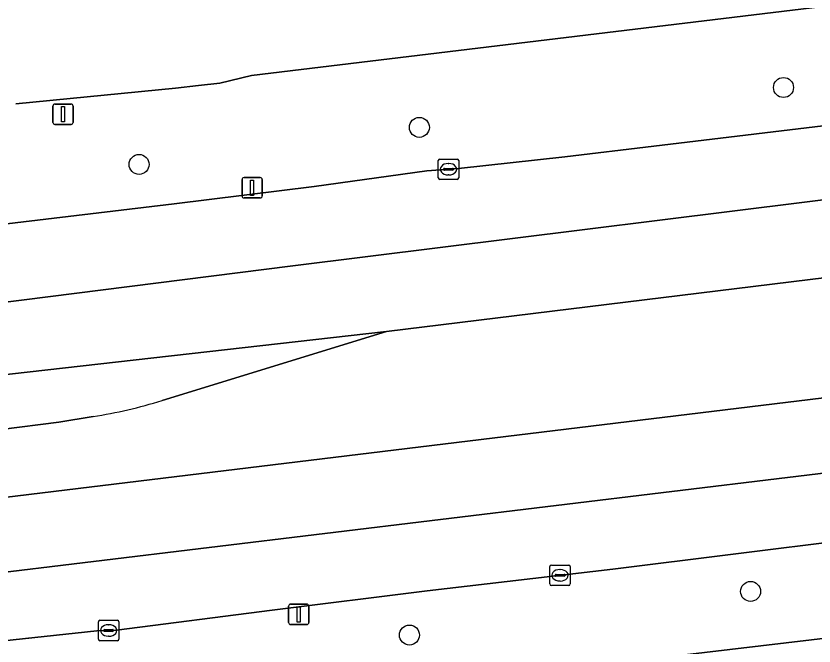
# Model space of a CAD drawing. Extents: x 161477 to 163040, y 383680 to 384871.
# Drawn here: x 161782.08 to 161821.12, y 384005.81 to 384036.66 of the extents above; entities that cross this region are included whole.
import ezdxf

# ---------------------------------------------------------------- set-up
doc = ezdxf.new("R2010")
doc.units = 0
for name, color, linetype in [('IMGEO_Berm_groen', 7, 'Continuous'), ('IMGEO_Boom', 7, 'Continuous'), ('IMGEO_Fietspad_gesloten', 7, 'Continuous'), ('IMGEO_Kolk', 7, 'Continuous'), ('IMGEO_Lichtmast', 7, 'Continuous'), ('IMGEO_Rijbaan_lokaal_gesloten', 7, 'Continuous'), ('IMGEO_Rijbaan_lokaal_open', 7, 'Continuous'), ('IMGEO_Verkeersbordpaal', 7, 'Continuous')]:
    doc.layers.add(name, color=color, linetype=linetype)

msp = doc.modelspace()

# ---------------------------------------------------------------- linework, layer by layer
at = {"layer": 'IMGEO_Berm_groen'}
for points in [[(162179.927, 384080.597), (162164.799, 384078.716), (162037.295, 384063.34), (162003.42, 384059.174), (162000, 384058.753), (161967.373, 384054.741), (161896.962, 384046.212), (161847.953, 384040.275), (161822.49, 384037.235), (161793.606, 384033.742), (161792.05, 384033.368), (161791.016, 384033.255), (161789.879, 384033.126), (161782.08, 384032.349)], [(161718.096, 384018.853), (161722.153, 384019.231), (161731.582, 384020.326), (161737.062, 384020.952), (161743.325, 384021.716), (161750.139, 384022.575), (161752.521, 384022.902), (161758.694, 384023.638), (161765.407, 384024.434), (161773.852, 384025.569), (161780.934, 384026.394), (161789.811, 384027.457), (161796.662, 384028.308), (161802.176, 384029.078), (161803.723, 384029.183), (161808.93, 384029.766), (161813.278, 384030.282), (161823.202, 384031.479), (161830.293, 384032.344), (161838.36, 384033.362), (161846.778, 384034.306), (161857.408, 384035.62), (161864.1, 384036.367)], [(161863.792, 384029.049), (161858.477, 384028.412), (161852.473, 384027.711), (161822.654, 384023.966), (161800.208, 384021.201), (161789.224, 384017.828)], [(161744.626, 384008.574), (161748.637, 384009.081), (161823.343, 384018.177), (161854.166, 384022.062), (161862.148, 384023.025)], [(161785.86, 384017.048), (161784.178, 384016.769), (161761.603, 384013.896)], [(161865.049, 384016.046), (161854.527, 384014.894), (161850.706, 384014.47), (161849.74, 384014.259), (161842.62, 384013.413), (161835.35, 384012.513), (161828.807, 384011.75), (161811.276, 384009.575), (161802.199, 384008.506), (161794.62, 384007.571), (161787.004, 384006.583), (161786.031, 384006.552), (161779.357, 384005.838), (161772.777, 384004.866), (161763.35, 384003.723)], [(161763.406, 384002.679), (161774.505, 384003.101), (161806.538, 384004.391), (161824.986, 384006.585), (161828.197, 384006.984), (161829.022, 384007.117), (161838.619, 384008.665), (161849.163, 384010.365), (161855.055, 384011.424), (161855.546, 384011.497), (161856.037, 384011.57)]]:
    msp.add_lwpolyline(points, dxfattribs=at)
msp.add_arc((161782.651, 384038.531), 21.721, 278.495, 287.6136, dxfattribs=at)
at = {"layer": 'IMGEO_Boom'}
for centre in [(161819.622, 384033.154), (161801.811, 384031.2), (161788.102, 384029.387), (161818.014, 384008.481), (161801.327, 384006.347)]:
    msp.add_circle(centre, 0.489, dxfattribs=at)
at = {"layer": 'IMGEO_Fietspad_gesloten'}
msp.add_lwpolyline([(161782.08, 384032.349), (161789.879, 384033.126), (161791.016, 384033.255), (161792.05, 384033.368), (161793.606, 384033.742), (161822.49, 384037.235), (161847.953, 384040.275)], dxfattribs=at)
at = {"layer": 'IMGEO_Kolk'}
for p, q in [((161802.736, 384028.725), (161802.736, 384029.577)), ((161802.811, 384029.651), (161803.663, 384029.651)), ((161803.737, 384029.577), (161803.737, 384028.725)), ((161802.995, 384029.145), (161802.995, 384029.157)), ((161803.038, 384029.194), (161803.436, 384029.194)), ((161803.224, 384029.431), (161803.249, 384029.431)), ((161803.479, 384029.157), (161803.479, 384029.145)), ((161803.433, 384029.108), (161803.035, 384029.108)), ((161803.247, 384028.871), (161803.222, 384028.871)), ((161803.663, 384028.651), (161802.811, 384028.651)), ((161808.194, 384008.845), (161808.194, 384009.697)), ((161808.269, 384009.771), (161809.121, 384009.771)), ((161809.195, 384009.697), (161809.195, 384008.845)), ((161808.453, 384009.265), (161808.453, 384009.277)), ((161808.891, 384009.228), (161808.493, 384009.228)), ((161808.496, 384009.314), (161808.894, 384009.314)), ((161808.682, 384009.551), (161808.707, 384009.551)), ((161808.937, 384009.277), (161808.937, 384009.265)), ((161808.705, 384008.991), (161808.68, 384008.991)), ((161809.121, 384008.771), (161808.269, 384008.771)), ((161786.113, 384006.143), (161786.113, 384006.995)), ((161786.188, 384007.069), (161787.04, 384007.069)), ((161787.114, 384006.995), (161787.114, 384006.143)), ((161786.372, 384006.563), (161786.372, 384006.575)), ((161786.81, 384006.526), (161786.412, 384006.526)), ((161786.415, 384006.612), (161786.813, 384006.612)), ((161786.601, 384006.849), (161786.626, 384006.849)), ((161786.856, 384006.575), (161786.856, 384006.563)), ((161786.624, 384006.289), (161786.599, 384006.289)), ((161787.04, 384006.069), (161786.188, 384006.069))]:
    msp.add_line(p, q, dxfattribs=at)
for points in [[(161802.736, 384028.725), (161802.736, 384029.577)], [(161802.811, 384029.651), (161803.663, 384029.651)], [(161803.737, 384029.577), (161803.737, 384028.725)], [(161803.663, 384028.651), (161802.811, 384028.651)], [(161808.194, 384008.845), (161808.194, 384009.697)], [(161808.269, 384009.771), (161809.121, 384009.771)], [(161809.195, 384009.697), (161809.195, 384008.845)], [(161809.121, 384008.771), (161808.269, 384008.771)], [(161786.113, 384006.143), (161786.113, 384006.995)], [(161786.188, 384007.069), (161787.04, 384007.069)], [(161787.114, 384006.995), (161787.114, 384006.143)], [(161787.04, 384006.069), (161786.188, 384006.069)]]:
    msp.add_lwpolyline(points, dxfattribs=at)
for centre, radius, start, end in [((161802.813, 384029.575), 0.0765, 91.552, 178.448), ((161802.813, 384029.575), 0.0765, 91.552, 178.448), ((161803.661, 384029.575), 0.0765, 1.552, 88.448), ((161803.661, 384029.575), 0.0765, 1.552, 88.448), ((161803.035, 384029.154), 0.0403, 85.8775, 175.7526), ((161803.032, 384029.144), 0.0366, 178.938, 274.7102), ((161803.436, 384029.151), 0.043, 264.8664, 352.4533), ((161803.44, 384029.156), 0.0386, 1.7309, 96.639), ((161802.813, 384028.727), 0.0765, 181.552, 268.448), ((161802.813, 384028.727), 0.0765, 181.552, 268.448), ((161803.661, 384028.727), 0.0765, 271.552, 358.448), ((161803.661, 384028.727), 0.0765, 271.552, 358.448), ((161808.271, 384009.695), 0.0765, 91.552, 178.448), ((161808.271, 384009.695), 0.0765, 91.552, 178.448), ((161809.119, 384009.695), 0.0765, 1.552, 88.448), ((161809.119, 384009.695), 0.0765, 1.552, 88.448), ((161808.493, 384009.274), 0.0403, 85.8775, 175.7526), ((161808.49, 384009.264), 0.0366, 178.938, 274.7102), ((161808.894, 384009.271), 0.043, 264.8664, 352.4533), ((161808.898, 384009.276), 0.0386, 1.7309, 96.639), ((161808.271, 384008.847), 0.0765, 181.552, 268.448), ((161808.271, 384008.847), 0.0765, 181.552, 268.448), ((161809.119, 384008.847), 0.0765, 271.552, 358.448), ((161809.119, 384008.847), 0.0765, 271.552, 358.448), ((161786.19, 384006.993), 0.0765, 91.552, 178.448), ((161786.19, 384006.993), 0.0765, 91.552, 178.448), ((161787.038, 384006.993), 0.0765, 1.552, 88.448), ((161787.038, 384006.993), 0.0765, 1.552, 88.448), ((161786.412, 384006.572), 0.0403, 85.8775, 175.7526), ((161786.409, 384006.562), 0.0366, 178.938, 274.7102), ((161786.813, 384006.569), 0.043, 264.8664, 352.4533), ((161786.817, 384006.574), 0.0386, 1.7309, 96.639), ((161786.19, 384006.145), 0.0765, 181.552, 268.448), ((161786.19, 384006.145), 0.0765, 181.552, 268.448), ((161787.038, 384006.145), 0.0765, 271.552, 358.448), ((161787.038, 384006.145), 0.0765, 271.552, 358.448)]:
    msp.add_arc(centre, radius, start, end, dxfattribs=at)
for centre, major_axis, ratio, start_param, end_param in [((161803.223, 384029.151), (-0.387, 0.002), 0.722429, 4.712389, 7.853982), ((161803.248, 384029.151), (-0.39, 0.002), 0.717154, 1.570796, 4.712389), ((161808.681, 384009.271), (-0.387, 0.002), 0.722429, 4.712389, 7.853982), ((161808.706, 384009.271), (-0.39, 0.002), 0.717154, 1.570796, 4.712389), ((161786.6, 384006.569), (-0.387, 0.002), 0.722429, 4.712389, 7.853982), ((161786.625, 384006.569), (-0.39, 0.002), 0.717154, 1.570796, 4.712389)]:
    msp.add_ellipse(centre, major_axis=major_axis, ratio=ratio, start_param=start_param, end_param=end_param, dxfattribs=at)
at = {"layer": 'IMGEO_Lichtmast'}
for p, q in [((161793.237, 384028.743), (161794.027, 384028.743)), ((161794.027, 384028.743), (161793.237, 384028.743)), ((161793.137, 384027.843), (161793.137, 384028.643)), ((161793.137, 384028.643), (161793.137, 384027.843)), ((161794.127, 384028.643), (161794.127, 384027.843)), ((161794.127, 384027.843), (161794.127, 384028.643)), ((161794.027, 384027.743), (161793.237, 384027.743)), ((161793.237, 384027.743), (161794.027, 384027.743)), ((161795.417, 384006.958), (161795.417, 384007.758)), ((161795.417, 384007.758), (161795.417, 384006.958)), ((161795.517, 384007.858), (161796.307, 384007.858)), ((161796.307, 384007.858), (161795.517, 384007.858)), ((161796.407, 384007.758), (161796.407, 384006.958)), ((161796.407, 384006.958), (161796.407, 384007.758)), ((161796.307, 384006.858), (161795.517, 384006.858)), ((161795.517, 384006.858), (161796.307, 384006.858))]:
    msp.add_line(p, q, dxfattribs=at)
for points in [[(161793.557, 384028.618), (161793.707, 384028.618), (161793.707, 384027.868), (161793.557, 384027.868), (161793.557, 384028.618)], [(161795.837, 384007.733), (161795.987, 384007.733), (161795.987, 384006.983), (161795.837, 384006.983), (161795.837, 384007.733)]]:
    msp.add_lwpolyline(points, dxfattribs=at)
for centre, start, end in [((161793.237, 384028.643), 90, 180), ((161793.237, 384028.643), 90, 180), ((161794.027, 384028.643), 0, 90), ((161794.027, 384028.643), 360, 90), ((161793.237, 384027.843), 180, 270), ((161793.237, 384027.843), 180, 270), ((161794.027, 384027.843), 270, 0), ((161794.027, 384027.843), 270, 0), ((161795.517, 384007.758), 90, 180), ((161795.517, 384007.758), 90, 180), ((161796.307, 384007.758), 0, 90), ((161796.307, 384007.758), 360, 90), ((161795.517, 384006.958), 180, 270), ((161795.517, 384006.958), 180, 270), ((161796.307, 384006.958), 270, 0), ((161796.307, 384006.958), 270, 0)]:
    msp.add_arc(centre, 0.1, start, end, dxfattribs=at)
at = {"layer": 'IMGEO_Rijbaan_lokaal_gesloten'}
for points in [[(161705.264, 384017.609), (161695.591, 384016.774), (161695.172, 384016.745), (161694.752, 384016.717), (161694.365, 384016.691), (161694.855, 384012.926), (161696.893, 384013.027), (161706.74, 384013.577), (161721.837, 384015.377), (161753.08, 384019.028), (161795.621, 384024.429), (161827.864, 384028.429), (161871.905, 384033.68), (161895.749, 384036.581), (161917.195, 384039.231), (161945.288, 384042.532), (161960.735, 384044.482), (161993.828, 384048.483), (162005.138, 384049.833), (162024.421, 384052.135)], [(161864.1, 384036.367), (161857.408, 384035.62), (161846.778, 384034.306), (161838.36, 384033.362), (161830.293, 384032.344), (161823.202, 384031.479), (161813.278, 384030.282), (161808.93, 384029.766), (161803.723, 384029.183), (161802.176, 384029.078), (161796.662, 384028.308), (161789.811, 384027.457), (161780.934, 384026.394), (161773.852, 384025.569), (161765.407, 384024.434), (161758.694, 384023.638), (161752.521, 384022.902), (161750.139, 384022.575), (161743.325, 384021.716), (161737.062, 384020.952), (161731.582, 384020.326), (161722.153, 384019.231), (161718.096, 384018.853)], [(161871.905, 384033.68), (161827.864, 384028.429), (161795.621, 384024.429), (161753.08, 384019.028), (161721.837, 384015.377), (161706.74, 384013.577), (161696.893, 384013.027), (161694.855, 384012.926), (161695.269, 384009.746), (161701.12, 384010.023), (161710.519, 384010.823), (161724.566, 384012.374), (161779.16, 384018.826), (161800.208, 384021.201), (161822.654, 384023.966), (161852.473, 384027.711), (161858.477, 384028.412), (161863.792, 384029.049)], [(161862.148, 384023.025), (161854.166, 384022.062), (161823.343, 384018.177), (161748.637, 384009.081), (161744.626, 384008.574), (161738.86, 384007.907), (161736.335, 384007.586), (161696.412, 384002.75), (161696.191, 384002.723), (161696.51, 384000), (161696.618, 383999.076), (161717.081, 384001.544), (161768.879, 384007.897), (161825.477, 384014.75), (161917.35, 384025.954)], [(161917.35, 384025.954), (161825.477, 384014.75), (161768.879, 384007.897), (161717.081, 384001.544), (161696.618, 383999.076), (161697.015, 383995.692), (161711.954, 383997.541), (161763.35, 384003.723), (161772.777, 384004.866), (161779.357, 384005.838), (161786.031, 384006.552), (161787.004, 384006.583), (161794.62, 384007.571), (161802.199, 384008.506), (161811.276, 384009.575), (161828.807, 384011.75), (161835.35, 384012.513), (161842.62, 384013.413), (161849.74, 384014.259), (161850.706, 384014.47), (161854.527, 384014.894), (161865.049, 384016.046)], [(161789.224, 384017.828), (161800.208, 384021.201), (161779.16, 384018.826), (161724.566, 384012.374), (161710.519, 384010.823), (161701.12, 384010.023), (161695.269, 384009.746), (161695.634, 384006.981), (161695.907, 384007), (161698.187, 384007.159), (161711.93, 384008.251)], [(161761.603, 384013.896), (161784.178, 384016.769), (161785.86, 384017.048)]]:
    msp.add_lwpolyline(points, dxfattribs=at)
msp.add_arc((161782.651, 384038.531), 21.721, 278.495, 287.6136, dxfattribs=at)
at = {"layer": 'IMGEO_Rijbaan_lokaal_open'}
msp.add_lwpolyline([(161827.026, 384002.569), (161829.007, 384002.786), (161829.549, 384002.852), (161829.022, 384007.117), (161828.197, 384006.984), (161824.986, 384006.585), (161806.538, 384004.391), (161774.505, 384003.101), (161775.243, 383996.441), (161782.668, 383997.217), (161789.593, 383998.031), (161809.92, 384000.48)], close=True, dxfattribs=at)
at = {"layer": 'IMGEO_Verkeersbordpaal'}
for p, q in [((161783.885, 384031.442), (161783.885, 384032.242)), ((161783.885, 384032.242), (161783.885, 384031.442)), ((161783.985, 384032.342), (161784.775, 384032.342)), ((161784.775, 384032.342), (161783.985, 384032.342)), ((161784.875, 384032.242), (161784.875, 384031.442)), ((161784.875, 384031.442), (161784.875, 384032.242)), ((161784.775, 384031.342), (161783.985, 384031.342)), ((161783.985, 384031.342), (161784.775, 384031.342))]:
    msp.add_line(p, q, dxfattribs=at)
msp.add_lwpolyline([(161784.305, 384032.217), (161784.455, 384032.217), (161784.455, 384031.467), (161784.305, 384031.467), (161784.305, 384032.217)], dxfattribs=at)
for centre, start, end in [((161783.985, 384032.242), 90, 180), ((161783.985, 384032.242), 90, 180), ((161784.775, 384032.242), 0, 90), ((161784.775, 384032.242), 360, 90), ((161783.985, 384031.442), 180, 270), ((161783.985, 384031.442), 180, 270), ((161784.775, 384031.442), 270, 0), ((161784.775, 384031.442), 270, 0)]:
    msp.add_arc(centre, 0.1, start, end, dxfattribs=at)

doc.saveas('drawing.dxf')
